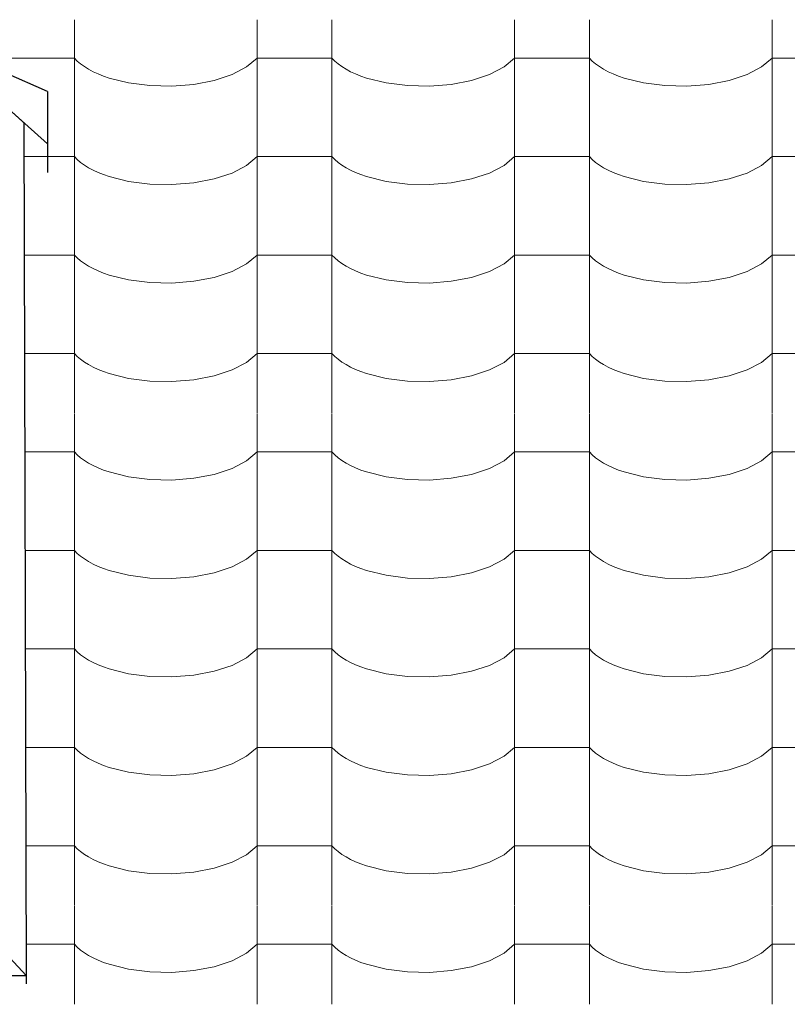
# Model space of a CAD drawing. Header units: millimetres. Extents: x -36478 to 31050, y -14815 to 11827.
# Tile 396 of 656: x -10449 to -9957, y 8977 to 9608. Entities that reach past the tile are written whole.
import ezdxf

# ---------------------------------------------------------------- set-up
doc = ezdxf.new("R2010")
doc.units = ezdxf.units.MM
doc.header["$MEASUREMENT"] = 0
doc.linetypes.add('Wipeout_Contour', pattern=[1000, 0, -1000])
for name, color, linetype in [('Nové_Konstrukce - krov', 7, 'Continuous'), ('Nové_Kóty - SP', 7, 'Continuous'), ('Nové_Výplně - Povrchové', 7, 'Continuous')]:
    doc.layers.add(name, color=color, linetype=linetype)
doc.styles.add('GENEROVANÝ_STYL_2', font='txt')
doc.dimstyles.new('GENEROVANÝ_STYL__1', dxfattribs={"dimtxt": 125, "dimasz": 190, "dimexe": 0.18, "dimexo": 300, "dimgap": 0, "dimtad": 1, "dimdec": 0, "dimzin": 0, "dimdsep": 46, "dimtxsty": 'GENEROVANÝ_STYL_2', "dimblk": 'ARROWHEAD_6', "dimblk1": 'ARROWHEAD_6', "dimblk2": 'ARROWHEAD_6', "dimcen": 0.09, "dimclrd": 1, "dimclre": 1, "dimclrt": 1, "dimazin": 0, "dimtfac": 1, "dimtdec": 4, "dimtmove": 0, "dimatfit": 3, "dimfxl": 1, "dimtolj": 1, "dimtzin": 0, "dimarcsym": 0})
doc.dimstyles.new('GENEROVANÝ_STYL__2', dxfattribs={"dimtxt": 125, "dimasz": 190, "dimexe": 0.18, "dimexo": 300, "dimgap": 0, "dimtad": 1, "dimdec": 0, "dimzin": 0, "dimdsep": 46, "dimtxsty": 'GENEROVANÝ_STYL_2', "dimblk": 'ARROWHEAD_6', "dimblk1": 'ARROWHEAD_6', "dimblk2": 'ARROWHEAD_6', "dimcen": 0.09, "dimclrd": 1, "dimclre": 1, "dimclrt": 1, "dimazin": 0, "dimtfac": 1, "dimtdec": 4, "dimtmove": 2, "dimatfit": 3, "dimfxl": 1, "dimtolj": 1, "dimtzin": 0, "dimarcsym": 0})

# ---------------------------------------------------------------- blocks, each defined once
blk = doc.blocks.new('*X13')
at = {"layer": 'Nové_Výplně - Povrchové', "color": 21, "linetype": 'Continuous', "lineweight": 20, "true_color": 0xffaaaa}
for p, q in [((-10413.69, 9607.81), (-10413.69, 9544.94)), ((-10296.72, 9607.81), (-10296.72, 9544.94)), ((-10248.69, 9607.81), (-10248.69, 9544.94)), ((-10131.72, 9607.81), (-10131.72, 9544.94)), ((-10083.69, 9607.81), (-10083.69, 9544.94)), ((-9966.72, 9607.81), (-9966.72, 9544.94)), ((-10437.71, 9583.28), (-10461.72, 9583.28)), ((-10413.69, 9583.28), (-10437.71, 9583.28)), ((-10413.69, 9583.28), (-10411.86, 9581.39)), ((-10411.86, 9581.39), (-10409.74, 9579.56)), ((-10409.74, 9579.56), (-10407.34, 9577.8)), ((-10303.39, 9577.59), (-10296.72, 9583.28)), ((-10272.71, 9583.28), (-10296.72, 9583.28)), ((-10248.69, 9583.28), (-10272.71, 9583.28)), ((-10248.69, 9583.28), (-10246.86, 9581.39)), ((-10246.86, 9581.39), (-10244.74, 9579.56)), ((-10244.74, 9579.56), (-10242.34, 9577.8)), ((-10138.39, 9577.59), (-10131.72, 9583.28)), ((-10107.71, 9583.28), (-10131.72, 9583.28)), ((-10083.69, 9583.28), (-10107.71, 9583.28)), ((-10083.69, 9583.28), (-10081.86, 9581.39)), ((-10081.86, 9581.39), (-10079.74, 9579.56)), ((-10079.74, 9579.56), (-10077.34, 9577.8)), ((-9973.39, 9577.59), (-9966.72, 9583.28)), ((-9942.71, 9583.28), (-9966.72, 9583.28)), ((-10407.34, 9577.8), (-10404.65, 9576.13)), ((-10404.65, 9576.13), (-10401.71, 9574.55)), ((-10401.71, 9574.55), (-10398.53, 9573.07)), ((-10398.53, 9573.07), (-10395.12, 9571.7)), ((-10324.18, 9568.93), (-10312.7, 9572.73)), ((-10312.7, 9572.73), (-10303.39, 9577.59)), ((-10242.34, 9577.8), (-10239.65, 9576.13)), ((-10239.65, 9576.13), (-10236.71, 9574.55)), ((-10236.71, 9574.55), (-10233.53, 9573.07)), ((-10233.53, 9573.07), (-10230.12, 9571.7)), ((-10159.18, 9568.93), (-10147.7, 9572.73)), ((-10147.7, 9572.73), (-10138.39, 9577.59)), ((-10077.34, 9577.8), (-10074.65, 9576.13)), ((-10074.65, 9576.13), (-10071.71, 9574.55)), ((-10071.71, 9574.55), (-10068.53, 9573.07)), ((-10068.53, 9573.07), (-10065.12, 9571.7)), ((-9994.18, 9568.93), (-9982.7, 9572.73)), ((-9982.7, 9572.73), (-9973.39, 9577.59)), ((-10395.12, 9571.7), (-10391.5, 9570.45)), ((-10391.5, 9570.45), (-10379.05, 9567.35)), ((-10379.05, 9567.35), (-10365.39, 9565.59)), ((-10351.21, 9565.27), (-10337.24, 9566.41)), ((-10337.24, 9566.41), (-10324.18, 9568.93)), ((-10230.12, 9571.7), (-10226.5, 9570.45)), ((-10226.5, 9570.45), (-10214.05, 9567.35)), ((-10214.05, 9567.35), (-10200.39, 9565.59)), ((-10186.21, 9565.27), (-10172.24, 9566.41)), ((-10172.24, 9566.41), (-10159.18, 9568.93)), ((-10065.12, 9571.7), (-10061.5, 9570.45)), ((-10061.5, 9570.45), (-10049.05, 9567.35)), ((-10049.05, 9567.35), (-10035.39, 9565.59)), ((-10021.21, 9565.27), (-10007.24, 9566.41)), ((-10007.24, 9566.41), (-9994.18, 9568.93)), ((-10365.39, 9565.59), (-10351.21, 9565.27)), ((-10200.39, 9565.59), (-10186.21, 9565.27)), ((-10035.39, 9565.59), (-10021.21, 9565.27)), ((-10413.69, 9544.71), (-10413.69, 9481.83)), ((-10296.72, 9544.71), (-10296.72, 9481.83)), ((-10248.69, 9544.71), (-10248.69, 9481.83)), ((-10131.72, 9544.71), (-10131.72, 9481.83)), ((-10083.69, 9544.71), (-10083.69, 9481.83)), ((-9966.72, 9544.71), (-9966.72, 9481.83)), ((-10437.71, 9520.18), (-10445.99, 9520.18)), ((-10431.01, 9520.18), (-10437.71, 9520.18)), ((-10413.69, 9520.18), (-10430.98, 9520.18)), ((-10413.69, 9520.18), (-10411.86, 9518.28)), ((-10411.86, 9518.28), (-10409.74, 9516.45)), ((-10409.74, 9516.45), (-10407.34, 9514.7)), ((-10303.39, 9514.49), (-10296.72, 9520.18)), ((-10272.71, 9520.18), (-10296.72, 9520.18)), ((-10248.69, 9520.18), (-10272.71, 9520.18)), ((-10248.69, 9520.18), (-10246.86, 9518.28)), ((-10246.86, 9518.28), (-10244.74, 9516.45)), ((-10244.74, 9516.45), (-10242.34, 9514.7)), ((-10138.39, 9514.49), (-10131.72, 9520.18)), ((-10107.71, 9520.18), (-10131.72, 9520.18)), ((-10083.69, 9520.18), (-10107.71, 9520.18)), ((-10083.69, 9520.18), (-10081.86, 9518.28)), ((-10081.86, 9518.28), (-10079.74, 9516.45)), ((-10079.74, 9516.45), (-10077.34, 9514.7)), ((-9973.39, 9514.49), (-9966.72, 9520.18)), ((-9942.71, 9520.18), (-9966.72, 9520.18)), ((-10407.34, 9514.7), (-10404.65, 9513.03)), ((-10404.65, 9513.03), (-10401.71, 9511.45)), ((-10401.71, 9511.45), (-10398.53, 9509.97)), ((-10398.53, 9509.97), (-10395.12, 9508.6)), ((-10324.18, 9505.83), (-10312.7, 9509.62)), ((-10312.7, 9509.62), (-10303.39, 9514.49)), ((-10242.34, 9514.7), (-10239.65, 9513.03)), ((-10239.65, 9513.03), (-10236.71, 9511.45)), ((-10236.71, 9511.45), (-10233.53, 9509.97)), ((-10233.53, 9509.97), (-10230.12, 9508.6)), ((-10159.18, 9505.83), (-10147.7, 9509.62)), ((-10147.7, 9509.62), (-10138.39, 9514.49)), ((-10077.34, 9514.7), (-10074.65, 9513.03)), ((-10074.65, 9513.03), (-10071.71, 9511.45)), ((-10071.71, 9511.45), (-10068.53, 9509.97)), ((-10068.53, 9509.97), (-10065.12, 9508.6)), ((-9994.18, 9505.83), (-9982.7, 9509.62)), ((-9982.7, 9509.62), (-9973.39, 9514.49)), ((-10395.12, 9508.6), (-10391.5, 9507.35)), ((-10391.5, 9507.35), (-10379.05, 9504.24)), ((-10379.05, 9504.24), (-10365.39, 9502.49)), ((-10351.21, 9502.17), (-10337.24, 9503.3)), ((-10337.24, 9503.3), (-10324.18, 9505.83)), ((-10230.12, 9508.6), (-10226.5, 9507.35)), ((-10226.5, 9507.35), (-10214.05, 9504.24)), ((-10214.05, 9504.24), (-10200.39, 9502.49)), ((-10186.21, 9502.17), (-10172.24, 9503.3)), ((-10172.24, 9503.3), (-10159.18, 9505.83)), ((-10065.12, 9508.6), (-10061.5, 9507.35)), ((-10061.5, 9507.35), (-10049.05, 9504.24)), ((-10049.05, 9504.24), (-10035.39, 9502.49)), ((-10021.21, 9502.17), (-10007.24, 9503.3)), ((-10007.24, 9503.3), (-9994.18, 9505.83)), ((-10365.39, 9502.49), (-10351.21, 9502.17)), ((-10200.39, 9502.49), (-10186.21, 9502.17)), ((-10035.39, 9502.49), (-10021.21, 9502.17)), ((-10413.69, 9481.6), (-10413.69, 9418.73)), ((-10296.72, 9481.6), (-10296.72, 9418.73)), ((-10248.69, 9481.6), (-10248.69, 9418.73)), ((-10131.72, 9481.6), (-10131.72, 9418.73)), ((-10083.69, 9481.6), (-10083.69, 9418.73)), ((-9966.72, 9481.6), (-9966.72, 9418.73)), ((-10437.71, 9457.07), (-10445.83, 9457.07)), ((-10413.69, 9457.07), (-10437.71, 9457.07)), ((-10413.69, 9457.07), (-10411.86, 9455.18)), ((-10411.86, 9455.18), (-10409.74, 9453.35)), ((-10409.74, 9453.35), (-10407.34, 9451.59)), ((-10303.39, 9451.38), (-10296.72, 9457.07)), ((-10272.71, 9457.07), (-10296.72, 9457.07)), ((-10248.69, 9457.07), (-10272.71, 9457.07)), ((-10248.69, 9457.07), (-10246.86, 9455.18)), ((-10246.86, 9455.18), (-10244.74, 9453.35)), ((-10244.74, 9453.35), (-10242.34, 9451.59)), ((-10138.39, 9451.38), (-10131.72, 9457.07)), ((-10107.71, 9457.07), (-10131.72, 9457.07)), ((-10083.69, 9457.07), (-10107.71, 9457.07)), ((-10083.69, 9457.07), (-10081.86, 9455.18)), ((-10081.86, 9455.18), (-10079.74, 9453.35)), ((-10079.74, 9453.35), (-10077.34, 9451.59)), ((-9973.39, 9451.38), (-9966.72, 9457.07)), ((-9942.71, 9457.07), (-9966.72, 9457.07)), ((-10407.34, 9451.59), (-10404.65, 9449.92)), ((-10404.65, 9449.92), (-10401.71, 9448.34)), ((-10401.71, 9448.34), (-10398.53, 9446.86)), ((-10398.53, 9446.86), (-10395.12, 9445.49)), ((-10324.18, 9442.72), (-10312.7, 9446.52)), ((-10312.7, 9446.52), (-10303.39, 9451.38)), ((-10242.34, 9451.59), (-10239.65, 9449.92)), ((-10239.65, 9449.92), (-10236.71, 9448.34)), ((-10236.71, 9448.34), (-10233.53, 9446.86)), ((-10233.53, 9446.86), (-10230.12, 9445.49)), ((-10159.18, 9442.72), (-10147.7, 9446.52)), ((-10147.7, 9446.52), (-10138.39, 9451.38)), ((-10077.34, 9451.59), (-10074.65, 9449.92)), ((-10074.65, 9449.92), (-10071.71, 9448.34)), ((-10071.71, 9448.34), (-10068.53, 9446.86)), ((-10068.53, 9446.86), (-10065.12, 9445.49)), ((-9994.18, 9442.72), (-9982.7, 9446.52)), ((-9982.7, 9446.52), (-9973.39, 9451.38)), ((-10395.12, 9445.49), (-10391.5, 9444.24)), ((-10391.5, 9444.24), (-10379.05, 9441.14)), ((-10379.05, 9441.14), (-10365.39, 9439.38)), ((-10351.21, 9439.06), (-10337.24, 9440.2)), ((-10337.24, 9440.2), (-10324.18, 9442.72)), ((-10230.12, 9445.49), (-10226.5, 9444.24)), ((-10226.5, 9444.24), (-10214.05, 9441.14)), ((-10214.05, 9441.14), (-10200.39, 9439.38)), ((-10186.21, 9439.06), (-10172.24, 9440.2)), ((-10172.24, 9440.2), (-10159.18, 9442.72)), ((-10065.12, 9445.49), (-10061.5, 9444.24)), ((-10061.5, 9444.24), (-10049.05, 9441.14)), ((-10049.05, 9441.14), (-10035.39, 9439.38)), ((-10021.21, 9439.06), (-10007.24, 9440.2)), ((-10007.24, 9440.2), (-9994.18, 9442.72)), ((-10365.39, 9439.38), (-10351.21, 9439.06)), ((-10200.39, 9439.38), (-10186.21, 9439.06)), ((-10035.39, 9439.38), (-10021.21, 9439.06)), ((-10413.69, 9418.5), (-10413.69, 9355.62)), ((-10296.72, 9418.5), (-10296.72, 9355.62)), ((-10248.69, 9418.5), (-10248.69, 9355.62)), ((-10131.72, 9418.5), (-10131.72, 9355.62)), ((-10083.69, 9418.5), (-10083.69, 9355.62)), ((-9966.72, 9418.5), (-9966.72, 9355.62)), ((-10437.71, 9393.97), (-10445.67, 9393.97)), ((-10413.69, 9393.97), (-10437.71, 9393.97)), ((-10413.69, 9393.97), (-10411.86, 9392.07)), ((-10411.86, 9392.07), (-10409.74, 9390.24)), ((-10409.74, 9390.24), (-10407.34, 9388.49)), ((-10303.39, 9388.28), (-10296.72, 9393.97)), ((-10272.71, 9393.97), (-10296.72, 9393.97)), ((-10248.69, 9393.97), (-10272.71, 9393.97)), ((-10248.69, 9393.97), (-10246.86, 9392.07)), ((-10246.86, 9392.07), (-10244.74, 9390.24)), ((-10244.74, 9390.24), (-10242.34, 9388.49)), ((-10138.39, 9388.28), (-10131.72, 9393.97)), ((-10107.71, 9393.97), (-10131.72, 9393.97)), ((-10083.69, 9393.97), (-10107.71, 9393.97)), ((-10083.69, 9393.97), (-10081.86, 9392.07)), ((-10081.86, 9392.07), (-10079.74, 9390.24)), ((-10079.74, 9390.24), (-10077.34, 9388.49)), ((-9973.39, 9388.28), (-9966.72, 9393.97)), ((-9942.71, 9393.97), (-9966.72, 9393.97)), ((-10407.34, 9388.49), (-10404.65, 9386.82)), ((-10404.65, 9386.82), (-10401.71, 9385.24)), ((-10401.71, 9385.24), (-10398.53, 9383.76)), ((-10398.53, 9383.76), (-10395.12, 9382.39)), ((-10324.18, 9379.62), (-10312.7, 9383.41)), ((-10312.7, 9383.41), (-10303.39, 9388.28)), ((-10242.34, 9388.49), (-10239.65, 9386.82)), ((-10239.65, 9386.82), (-10236.71, 9385.24)), ((-10236.71, 9385.24), (-10233.53, 9383.76)), ((-10233.53, 9383.76), (-10230.12, 9382.39)), ((-10159.18, 9379.62), (-10147.7, 9383.41)), ((-10147.7, 9383.41), (-10138.39, 9388.28)), ((-10077.34, 9388.49), (-10074.65, 9386.82)), ((-10074.65, 9386.82), (-10071.71, 9385.24)), ((-10071.71, 9385.24), (-10068.53, 9383.76)), ((-10068.53, 9383.76), (-10065.12, 9382.39)), ((-9994.18, 9379.62), (-9982.7, 9383.41)), ((-9982.7, 9383.41), (-9973.39, 9388.28)), ((-10395.12, 9382.39), (-10391.5, 9381.14)), ((-10391.5, 9381.14), (-10379.05, 9378.03)), ((-10379.05, 9378.03), (-10365.39, 9376.28)), ((-10351.21, 9375.96), (-10337.24, 9377.09)), ((-10337.24, 9377.09), (-10324.18, 9379.62)), ((-10230.12, 9382.39), (-10226.5, 9381.14)), ((-10226.5, 9381.14), (-10214.05, 9378.03)), ((-10214.05, 9378.03), (-10200.39, 9376.28)), ((-10186.21, 9375.96), (-10172.24, 9377.09)), ((-10172.24, 9377.09), (-10159.18, 9379.62)), ((-10065.12, 9382.39), (-10061.5, 9381.14)), ((-10061.5, 9381.14), (-10049.05, 9378.03)), ((-10049.05, 9378.03), (-10035.39, 9376.28)), ((-10021.21, 9375.96), (-10007.24, 9377.09)), ((-10007.24, 9377.09), (-9994.18, 9379.62)), ((-10365.39, 9376.28), (-10351.21, 9375.96)), ((-10200.39, 9376.28), (-10186.21, 9375.96)), ((-10035.39, 9376.28), (-10021.21, 9375.96)), ((-10413.69, 9355.39), (-10413.69, 9292.52)), ((-10296.72, 9355.39), (-10296.72, 9292.52)), ((-10248.69, 9355.39), (-10248.69, 9292.52)), ((-10131.72, 9355.39), (-10131.72, 9292.52)), ((-10083.69, 9355.39), (-10083.69, 9292.52)), ((-9966.72, 9355.39), (-9966.72, 9292.52)), ((-10437.71, 9330.86), (-10445.51, 9330.86)), ((-10413.69, 9330.86), (-10437.71, 9330.86)), ((-10413.69, 9330.86), (-10411.86, 9328.97)), ((-10411.86, 9328.97), (-10409.74, 9327.14)), ((-10409.74, 9327.14), (-10407.34, 9325.38)), ((-10303.39, 9325.17), (-10296.72, 9330.86)), ((-10272.71, 9330.86), (-10296.72, 9330.86)), ((-10248.69, 9330.86), (-10272.71, 9330.86)), ((-10248.69, 9330.86), (-10246.86, 9328.97)), ((-10246.86, 9328.97), (-10244.74, 9327.14)), ((-10244.74, 9327.14), (-10242.34, 9325.38)), ((-10138.39, 9325.17), (-10131.72, 9330.86)), ((-10107.71, 9330.86), (-10131.72, 9330.86)), ((-10083.69, 9330.86), (-10107.71, 9330.86)), ((-10083.69, 9330.86), (-10081.86, 9328.97)), ((-10081.86, 9328.97), (-10079.74, 9327.14)), ((-10079.74, 9327.14), (-10077.34, 9325.38)), ((-9973.39, 9325.17), (-9966.72, 9330.86)), ((-9942.71, 9330.86), (-9966.72, 9330.86)), ((-10407.34, 9325.38), (-10404.65, 9323.71)), ((-10404.65, 9323.71), (-10401.71, 9322.13)), ((-10401.71, 9322.13), (-10398.53, 9320.65)), ((-10398.53, 9320.65), (-10395.12, 9319.28)), ((-10324.18, 9316.51), (-10312.7, 9320.31)), ((-10312.7, 9320.31), (-10303.39, 9325.17)), ((-10242.34, 9325.38), (-10239.65, 9323.71)), ((-10239.65, 9323.71), (-10236.71, 9322.13)), ((-10236.71, 9322.13), (-10233.53, 9320.65)), ((-10233.53, 9320.65), (-10230.12, 9319.28)), ((-10159.18, 9316.51), (-10147.7, 9320.31)), ((-10147.7, 9320.31), (-10138.39, 9325.17)), ((-10077.34, 9325.38), (-10074.65, 9323.71)), ((-10074.65, 9323.71), (-10071.71, 9322.13)), ((-10071.71, 9322.13), (-10068.53, 9320.65)), ((-10068.53, 9320.65), (-10065.12, 9319.28)), ((-9994.18, 9316.51), (-9982.7, 9320.31)), ((-9982.7, 9320.31), (-9973.39, 9325.17)), ((-10395.12, 9319.28), (-10391.5, 9318.03)), ((-10391.5, 9318.03), (-10379.05, 9314.93)), ((-10379.05, 9314.93), (-10365.39, 9313.17)), ((-10351.21, 9312.85), (-10337.24, 9313.99)), ((-10337.24, 9313.99), (-10324.18, 9316.51)), ((-10230.12, 9319.28), (-10226.5, 9318.03)), ((-10226.5, 9318.03), (-10214.05, 9314.93)), ((-10214.05, 9314.93), (-10200.39, 9313.17)), ((-10186.21, 9312.85), (-10172.24, 9313.99)), ((-10172.24, 9313.99), (-10159.18, 9316.51)), ((-10065.12, 9319.28), (-10061.5, 9318.03)), ((-10061.5, 9318.03), (-10049.05, 9314.93)), ((-10049.05, 9314.93), (-10035.39, 9313.17)), ((-10021.21, 9312.85), (-10007.24, 9313.99)), ((-10007.24, 9313.99), (-9994.18, 9316.51)), ((-10365.39, 9313.17), (-10351.21, 9312.85)), ((-10200.39, 9313.17), (-10186.21, 9312.85)), ((-10035.39, 9313.17), (-10021.21, 9312.85)), ((-10413.69, 9292.29), (-10413.69, 9229.41)), ((-10296.72, 9292.29), (-10296.72, 9229.41)), ((-10248.69, 9292.29), (-10248.69, 9229.41)), ((-10131.72, 9292.29), (-10131.72, 9229.41)), ((-10083.69, 9292.29), (-10083.69, 9229.41)), ((-9966.72, 9292.29), (-9966.72, 9229.41)), ((-10437.71, 9267.76), (-10445.35, 9267.76)), ((-10413.69, 9267.76), (-10437.71, 9267.76)), ((-10413.69, 9267.76), (-10411.86, 9265.86)), ((-10411.86, 9265.86), (-10409.74, 9264.03)), ((-10409.74, 9264.03), (-10407.34, 9262.28)), ((-10303.39, 9262.07), (-10296.72, 9267.76)), ((-10272.71, 9267.76), (-10296.72, 9267.76)), ((-10248.69, 9267.76), (-10272.71, 9267.76)), ((-10248.69, 9267.76), (-10246.86, 9265.86)), ((-10246.86, 9265.86), (-10244.74, 9264.03)), ((-10244.74, 9264.03), (-10242.34, 9262.28)), ((-10138.39, 9262.07), (-10131.72, 9267.76)), ((-10107.71, 9267.76), (-10131.72, 9267.76)), ((-10083.69, 9267.76), (-10107.71, 9267.76)), ((-10083.69, 9267.76), (-10081.86, 9265.86)), ((-10081.86, 9265.86), (-10079.74, 9264.03)), ((-10079.74, 9264.03), (-10077.34, 9262.28)), ((-9973.39, 9262.07), (-9966.72, 9267.76)), ((-9942.71, 9267.76), (-9966.72, 9267.76)), ((-10407.34, 9262.28), (-10404.65, 9260.61)), ((-10404.65, 9260.61), (-10401.71, 9259.03)), ((-10401.71, 9259.03), (-10398.53, 9257.55)), ((-10398.53, 9257.55), (-10395.12, 9256.18)), ((-10324.18, 9253.41), (-10312.7, 9257.2)), ((-10312.7, 9257.2), (-10303.39, 9262.07)), ((-10242.34, 9262.28), (-10239.65, 9260.61)), ((-10239.65, 9260.61), (-10236.71, 9259.03)), ((-10236.71, 9259.03), (-10233.53, 9257.55)), ((-10233.53, 9257.55), (-10230.12, 9256.18)), ((-10159.18, 9253.41), (-10147.7, 9257.2)), ((-10147.7, 9257.2), (-10138.39, 9262.07)), ((-10077.34, 9262.28), (-10074.65, 9260.61)), ((-10074.65, 9260.61), (-10071.71, 9259.03)), ((-10071.71, 9259.03), (-10068.53, 9257.55)), ((-10068.53, 9257.55), (-10065.12, 9256.18)), ((-9994.18, 9253.41), (-9982.7, 9257.2)), ((-9982.7, 9257.2), (-9973.39, 9262.07)), ((-10395.12, 9256.18), (-10391.5, 9254.93)), ((-10391.5, 9254.93), (-10379.05, 9251.82)), ((-10379.05, 9251.82), (-10365.39, 9250.07)), ((-10351.21, 9249.75), (-10337.24, 9250.88)), ((-10337.24, 9250.88), (-10324.18, 9253.41)), ((-10230.12, 9256.18), (-10226.5, 9254.93)), ((-10226.5, 9254.93), (-10214.05, 9251.82)), ((-10214.05, 9251.82), (-10200.39, 9250.07)), ((-10186.21, 9249.75), (-10172.24, 9250.88)), ((-10172.24, 9250.88), (-10159.18, 9253.41)), ((-10065.12, 9256.18), (-10061.5, 9254.93)), ((-10061.5, 9254.93), (-10049.05, 9251.82)), ((-10049.05, 9251.82), (-10035.39, 9250.07)), ((-10021.21, 9249.75), (-10007.24, 9250.88)), ((-10007.24, 9250.88), (-9994.18, 9253.41)), ((-10365.39, 9250.07), (-10351.21, 9249.75)), ((-10200.39, 9250.07), (-10186.21, 9249.75)), ((-10035.39, 9250.07), (-10021.21, 9249.75)), ((-10413.69, 9229.18), (-10413.69, 9166.31)), ((-10296.72, 9229.18), (-10296.72, 9166.31)), ((-10248.69, 9229.18), (-10248.69, 9166.31)), ((-10131.72, 9229.18), (-10131.72, 9166.31)), ((-10083.69, 9229.18), (-10083.69, 9166.31)), ((-9966.72, 9229.18), (-9966.72, 9166.31)), ((-10437.71, 9204.65), (-10445.19, 9204.65)), ((-10413.69, 9204.65), (-10437.71, 9204.65)), ((-10413.69, 9204.65), (-10411.86, 9202.76)), ((-10411.86, 9202.76), (-10409.74, 9200.93)), ((-10409.74, 9200.93), (-10407.34, 9199.17)), ((-10303.39, 9198.96), (-10296.72, 9204.65)), ((-10272.71, 9204.65), (-10296.72, 9204.65)), ((-10248.69, 9204.65), (-10272.71, 9204.65)), ((-10248.69, 9204.65), (-10246.86, 9202.76)), ((-10246.86, 9202.76), (-10244.74, 9200.93)), ((-10244.74, 9200.93), (-10242.34, 9199.17)), ((-10138.39, 9198.96), (-10131.72, 9204.65)), ((-10107.71, 9204.65), (-10131.72, 9204.65)), ((-10083.69, 9204.65), (-10107.71, 9204.65)), ((-10083.69, 9204.65), (-10081.86, 9202.76)), ((-10081.86, 9202.76), (-10079.74, 9200.93)), ((-10079.74, 9200.93), (-10077.34, 9199.17)), ((-9973.39, 9198.96), (-9966.72, 9204.65)), ((-9942.71, 9204.65), (-9966.72, 9204.65)), ((-10407.34, 9199.17), (-10404.65, 9197.5)), ((-10404.65, 9197.5), (-10401.71, 9195.92)), ((-10401.71, 9195.92), (-10398.53, 9194.45)), ((-10398.53, 9194.45), (-10395.12, 9193.08)), ((-10324.18, 9190.3), (-10312.7, 9194.1)), ((-10312.7, 9194.1), (-10303.39, 9198.96)), ((-10242.34, 9199.17), (-10239.65, 9197.5)), ((-10239.65, 9197.5), (-10236.71, 9195.92)), ((-10236.71, 9195.92), (-10233.53, 9194.45)), ((-10233.53, 9194.45), (-10230.12, 9193.08)), ((-10159.18, 9190.3), (-10147.7, 9194.1)), ((-10147.7, 9194.1), (-10138.39, 9198.96)), ((-10077.34, 9199.17), (-10074.65, 9197.5)), ((-10074.65, 9197.5), (-10071.71, 9195.92)), ((-10071.71, 9195.92), (-10068.53, 9194.45)), ((-10068.53, 9194.45), (-10065.12, 9193.08)), ((-9994.18, 9190.3), (-9982.7, 9194.1)), ((-9982.7, 9194.1), (-9973.39, 9198.96)), ((-10395.12, 9193.08), (-10391.5, 9191.82)), ((-10391.5, 9191.82), (-10379.05, 9188.72)), ((-10379.05, 9188.72), (-10365.39, 9186.96)), ((-10351.21, 9186.64), (-10337.24, 9187.78)), ((-10337.24, 9187.78), (-10324.18, 9190.3)), ((-10230.12, 9193.08), (-10226.5, 9191.82)), ((-10226.5, 9191.82), (-10214.05, 9188.72)), ((-10214.05, 9188.72), (-10200.39, 9186.96)), ((-10186.21, 9186.64), (-10172.24, 9187.78)), ((-10172.24, 9187.78), (-10159.18, 9190.3)), ((-10065.12, 9193.08), (-10061.5, 9191.82)), ((-10061.5, 9191.82), (-10049.05, 9188.72)), ((-10049.05, 9188.72), (-10035.39, 9186.96)), ((-10021.21, 9186.64), (-10007.24, 9187.78)), ((-10007.24, 9187.78), (-9994.18, 9190.3)), ((-10365.39, 9186.96), (-10351.21, 9186.64)), ((-10200.39, 9186.96), (-10186.21, 9186.64)), ((-10035.39, 9186.96), (-10021.21, 9186.64)), ((-10413.69, 9166.08), (-10413.69, 9103.2)), ((-10296.72, 9166.08), (-10296.72, 9103.2)), ((-10248.69, 9166.08), (-10248.69, 9103.2)), ((-10131.72, 9166.08), (-10131.72, 9103.2)), ((-10083.69, 9166.08), (-10083.69, 9103.2)), ((-9966.72, 9166.08), (-9966.72, 9103.2)), ((-10437.71, 9141.55), (-10445.03, 9141.55)), ((-10413.69, 9141.55), (-10437.71, 9141.55)), ((-10413.69, 9141.55), (-10411.86, 9139.65)), ((-10411.86, 9139.65), (-10409.74, 9137.82)), ((-10409.74, 9137.82), (-10407.34, 9136.07)), ((-10303.39, 9135.86), (-10296.72, 9141.55)), ((-10272.71, 9141.55), (-10296.72, 9141.55)), ((-10248.69, 9141.55), (-10272.71, 9141.55)), ((-10248.69, 9141.55), (-10246.86, 9139.65)), ((-10246.86, 9139.65), (-10244.74, 9137.82)), ((-10244.74, 9137.82), (-10242.34, 9136.07)), ((-10138.39, 9135.86), (-10131.72, 9141.55)), ((-10107.71, 9141.55), (-10131.72, 9141.55)), ((-10083.69, 9141.55), (-10107.71, 9141.55)), ((-10083.69, 9141.55), (-10081.86, 9139.65)), ((-10081.86, 9139.65), (-10079.74, 9137.82)), ((-10079.74, 9137.82), (-10077.34, 9136.07)), ((-9973.39, 9135.86), (-9966.72, 9141.55)), ((-9942.71, 9141.55), (-9966.72, 9141.55)), ((-10407.34, 9136.07), (-10404.65, 9134.4)), ((-10404.65, 9134.4), (-10401.71, 9132.82)), ((-10401.71, 9132.82), (-10398.53, 9131.34)), ((-10398.53, 9131.34), (-10395.12, 9129.97)), ((-10324.18, 9127.2), (-10312.7, 9130.99)), ((-10312.7, 9130.99), (-10303.39, 9135.86)), ((-10242.34, 9136.07), (-10239.65, 9134.4)), ((-10239.65, 9134.4), (-10236.71, 9132.82)), ((-10236.71, 9132.82), (-10233.53, 9131.34)), ((-10233.53, 9131.34), (-10230.12, 9129.97)), ((-10159.18, 9127.2), (-10147.7, 9130.99)), ((-10147.7, 9130.99), (-10138.39, 9135.86)), ((-10077.34, 9136.07), (-10074.65, 9134.4)), ((-10074.65, 9134.4), (-10071.71, 9132.82)), ((-10071.71, 9132.82), (-10068.53, 9131.34)), ((-10068.53, 9131.34), (-10065.12, 9129.97)), ((-9994.18, 9127.2), (-9982.7, 9130.99)), ((-9982.7, 9130.99), (-9973.39, 9135.86)), ((-10395.12, 9129.97), (-10391.5, 9128.72)), ((-10391.5, 9128.72), (-10379.05, 9125.61)), ((-10379.05, 9125.61), (-10365.39, 9123.86)), ((-10351.21, 9123.54), (-10337.24, 9124.67)), ((-10337.24, 9124.67), (-10324.18, 9127.2)), ((-10230.12, 9129.97), (-10226.5, 9128.72)), ((-10226.5, 9128.72), (-10214.05, 9125.61)), ((-10214.05, 9125.61), (-10200.39, 9123.86)), ((-10186.21, 9123.54), (-10172.24, 9124.67)), ((-10172.24, 9124.67), (-10159.18, 9127.2)), ((-10065.12, 9129.97), (-10061.5, 9128.72)), ((-10061.5, 9128.72), (-10049.05, 9125.61)), ((-10049.05, 9125.61), (-10035.39, 9123.86)), ((-10021.21, 9123.54), (-10007.24, 9124.67)), ((-10007.24, 9124.67), (-9994.18, 9127.2)), ((-10365.39, 9123.86), (-10351.21, 9123.54)), ((-10200.39, 9123.86), (-10186.21, 9123.54)), ((-10035.39, 9123.86), (-10021.21, 9123.54)), ((-10413.69, 9102.98), (-10413.69, 9040.1)), ((-10296.72, 9102.98), (-10296.72, 9040.1)), ((-10248.69, 9102.98), (-10248.69, 9040.1)), ((-10131.72, 9102.98), (-10131.72, 9040.1)), ((-10083.69, 9102.98), (-10083.69, 9040.1)), ((-9966.72, 9102.98), (-9966.72, 9040.1)), ((-10437.71, 9078.44), (-10444.87, 9078.44)), ((-10413.69, 9078.44), (-10437.71, 9078.44)), ((-10413.69, 9078.44), (-10411.86, 9076.55)), ((-10411.86, 9076.55), (-10409.74, 9074.72)), ((-10409.74, 9074.72), (-10407.34, 9072.96)), ((-10303.39, 9072.75), (-10296.72, 9078.44)), ((-10272.71, 9078.44), (-10296.72, 9078.44)), ((-10248.69, 9078.44), (-10272.71, 9078.44)), ((-10248.69, 9078.44), (-10246.86, 9076.55)), ((-10246.86, 9076.55), (-10244.74, 9074.72)), ((-10244.74, 9074.72), (-10242.34, 9072.96)), ((-10138.39, 9072.75), (-10131.72, 9078.44)), ((-10107.71, 9078.44), (-10131.72, 9078.44)), ((-10083.69, 9078.44), (-10107.71, 9078.44)), ((-10083.69, 9078.44), (-10081.86, 9076.55)), ((-10081.86, 9076.55), (-10079.74, 9074.72)), ((-10079.74, 9074.72), (-10077.34, 9072.96)), ((-9973.39, 9072.75), (-9966.72, 9078.44)), ((-9942.71, 9078.44), (-9966.72, 9078.44)), ((-10407.34, 9072.96), (-10404.65, 9071.29)), ((-10404.65, 9071.29), (-10401.71, 9069.71)), ((-10401.71, 9069.71), (-10398.53, 9068.24)), ((-10398.53, 9068.24), (-10395.12, 9066.87)), ((-10324.18, 9064.1), (-10312.7, 9067.89)), ((-10312.7, 9067.89), (-10303.39, 9072.75)), ((-10242.34, 9072.96), (-10239.65, 9071.29)), ((-10239.65, 9071.29), (-10236.71, 9069.71)), ((-10236.71, 9069.71), (-10233.53, 9068.24)), ((-10233.53, 9068.24), (-10230.12, 9066.87)), ((-10159.18, 9064.1), (-10147.7, 9067.89)), ((-10147.7, 9067.89), (-10138.39, 9072.75)), ((-10077.34, 9072.96), (-10074.65, 9071.29)), ((-10074.65, 9071.29), (-10071.71, 9069.71)), ((-10071.71, 9069.71), (-10068.53, 9068.24)), ((-10068.53, 9068.24), (-10065.12, 9066.87)), ((-9994.18, 9064.1), (-9982.7, 9067.89)), ((-9982.7, 9067.89), (-9973.39, 9072.75)), ((-10395.12, 9066.87), (-10391.5, 9065.61)), ((-10391.5, 9065.61), (-10379.05, 9062.51)), ((-10379.05, 9062.51), (-10365.39, 9060.75)), ((-10351.21, 9060.44), (-10337.24, 9061.57)), ((-10337.24, 9061.57), (-10324.18, 9064.1)), ((-10230.12, 9066.87), (-10226.5, 9065.61)), ((-10226.5, 9065.61), (-10214.05, 9062.51)), ((-10214.05, 9062.51), (-10200.39, 9060.75)), ((-10186.21, 9060.44), (-10172.24, 9061.57)), ((-10172.24, 9061.57), (-10159.18, 9064.1)), ((-10065.12, 9066.87), (-10061.5, 9065.61)), ((-10061.5, 9065.61), (-10049.05, 9062.51)), ((-10049.05, 9062.51), (-10035.39, 9060.75)), ((-10021.21, 9060.44), (-10007.24, 9061.57)), ((-10007.24, 9061.57), (-9994.18, 9064.1)), ((-10365.39, 9060.75), (-10351.21, 9060.44)), ((-10200.39, 9060.75), (-10186.21, 9060.44)), ((-10035.39, 9060.75), (-10021.21, 9060.44)), ((-10413.69, 9039.87), (-10413.69, 8976.99)), ((-10296.72, 9039.87), (-10296.72, 8976.99)), ((-10248.69, 9039.87), (-10248.69, 8976.99)), ((-10131.72, 9039.87), (-10131.72, 8976.99)), ((-10083.69, 9039.87), (-10083.69, 8976.99)), ((-9966.72, 9039.87), (-9966.72, 8976.99)), ((-10437.71, 9015.34), (-10444.71, 9015.34)), ((-10413.69, 9015.34), (-10437.71, 9015.34)), ((-10413.69, 9015.34), (-10411.86, 9013.44)), ((-10411.86, 9013.44), (-10409.74, 9011.61)), ((-10409.74, 9011.61), (-10407.34, 9009.86)), ((-10303.39, 9009.65), (-10296.72, 9015.34)), ((-10272.71, 9015.34), (-10296.72, 9015.34)), ((-10248.69, 9015.34), (-10272.71, 9015.34)), ((-10248.69, 9015.34), (-10246.86, 9013.44)), ((-10246.86, 9013.44), (-10244.74, 9011.61)), ((-10244.74, 9011.61), (-10242.34, 9009.86)), ((-10138.39, 9009.65), (-10131.72, 9015.34)), ((-10107.71, 9015.34), (-10131.72, 9015.34)), ((-10083.69, 9015.34), (-10107.71, 9015.34)), ((-10083.69, 9015.34), (-10081.86, 9013.44)), ((-10081.86, 9013.44), (-10079.74, 9011.61)), ((-10079.74, 9011.61), (-10077.34, 9009.86)), ((-9973.39, 9009.65), (-9966.72, 9015.34)), ((-9942.71, 9015.34), (-9966.72, 9015.34)), ((-10407.34, 9009.86), (-10404.65, 9008.19)), ((-10404.65, 9008.19), (-10401.71, 9006.61)), ((-10401.71, 9006.61), (-10398.53, 9005.13)), ((-10398.53, 9005.13), (-10395.12, 9003.76)), ((-10324.18, 9000.99), (-10312.7, 9004.78)), ((-10312.7, 9004.78), (-10303.39, 9009.65)), ((-10242.34, 9009.86), (-10239.65, 9008.19)), ((-10239.65, 9008.19), (-10236.71, 9006.61)), ((-10236.71, 9006.61), (-10233.53, 9005.13)), ((-10233.53, 9005.13), (-10230.12, 9003.76)), ((-10159.18, 9000.99), (-10147.7, 9004.78)), ((-10147.7, 9004.78), (-10138.39, 9009.65)), ((-10077.34, 9009.86), (-10074.65, 9008.19)), ((-10074.65, 9008.19), (-10071.71, 9006.61)), ((-10071.71, 9006.61), (-10068.53, 9005.13)), ((-10068.53, 9005.13), (-10065.12, 9003.76)), ((-9994.18, 9000.99), (-9982.7, 9004.78)), ((-9982.7, 9004.78), (-9973.39, 9009.65)), ((-10395.12, 9003.76), (-10391.5, 9002.51)), ((-10391.5, 9002.51), (-10379.05, 8999.41)), ((-10379.05, 8999.41), (-10365.39, 8997.65)), ((-10351.21, 8997.33), (-10337.24, 8998.46)), ((-10337.24, 8998.46), (-10324.18, 9000.99)), ((-10230.12, 9003.76), (-10226.5, 9002.51)), ((-10226.5, 9002.51), (-10214.05, 8999.41)), ((-10214.05, 8999.41), (-10200.39, 8997.65)), ((-10186.21, 8997.33), (-10172.24, 8998.46)), ((-10172.24, 8998.46), (-10159.18, 9000.99)), ((-10065.12, 9003.76), (-10061.5, 9002.51)), ((-10061.5, 9002.51), (-10049.05, 8999.41)), ((-10049.05, 8999.41), (-10035.39, 8997.65)), ((-10021.21, 8997.33), (-10007.24, 8998.46)), ((-10007.24, 8998.46), (-9994.18, 9000.99)), ((-10365.39, 8997.65), (-10351.21, 8997.33)), ((-10200.39, 8997.65), (-10186.21, 8997.33)), ((-10035.39, 8997.65), (-10021.21, 8997.33))]:
    blk.add_line(p, q, dxfattribs=at)
blk = doc.blocks.new('výplň_6_1', base_point=(0, 0))
at = {"layer": 'Nové_Výplně - Povrchové', "color": 21, "linetype": 'Continuous', "lineweight": 20, "true_color": 0xffaaaa}
blk.add_blockref('*X13', (0, 0), dxfattribs=at)
blk = doc.blocks.new('*D6315')
at = {"layer": 'Nové_Kóty - SP', "color": 1, "linetype": 'Continuous', "lineweight": 25}
for p, q in [((-9579.03, 7654.66), (-6330.41, 9887.65)), ((-9409.09, 7407.43), (-9685.24, 7809.17)), ((-9553.27, 7793.71), (-9604.79, 7515.6)), ((-10050.41, 7330.64), (-9579.03, 7654.66)), ((-9880.48, 7083.42), (-10156.62, 7485.16)), ((-10024.65, 7469.7), (-10076.18, 7191.59)), ((-10174.03, 7245.68), (-10050.41, 7330.64))]:
    blk.add_line(p, q, dxfattribs=at)
at = {"layer": 'Nové_Kóty - SP', "color": 1, "lineweight": 25, "insert": (-9946.14, 7432.65), "char_height": 125, "attachment_point": 7, "rotation": 34.50335, "style": 'GENEROVANÝ_STYL_2'}
blk.add_mtext('\\A1;{\\pql;\\fArial|b0|i0|c0|p38;572}', dxfattribs=at)
blk = doc.blocks.new('ARROWHEAD_6')
at = {"color": 0, "linetype": 'Continuous', "lineweight": 0}
for p, q in [((-0.5, -0.5), (0.5, 0.5)), ((0, 0), (-1, 0))]:
    blk.add_line(p, q, dxfattribs=at)
blk = doc.blocks.new('*D6326')
at = {"layer": 'Nové_Kóty - SP', "color": 1, "linetype": 'Continuous', "lineweight": 25}
for p, q in [((-4581.24, 11091.13), (-4857.39, 11492.87)), ((-4776.94, 11199.3), (-4725.42, 11477.41)), ((-4751.18, 11338.35), (-4627.57, 11423.32)), ((-10278.77, 7538.87), (-4751.18, 11338.35)), ((-10108.84, 7291.64), (-10384.98, 7693.38)), ((-10253.01, 7677.92), (-10304.54, 7399.81)), ((-10402.39, 7453.9), (-10278.77, 7538.87))]:
    blk.add_line(p, q, dxfattribs=at)
at = {"layer": 'Nové_Kóty - SP', "color": 1, "lineweight": 25, "insert": (-8042.9, 9106.07), "char_height": 125, "attachment_point": 7, "rotation": 34.50335, "style": 'GENEROVANÝ_STYL_2'}
blk.add_mtext('\\A1;{\\pql;\\fArial|b0|i0|c0|p38;6\xa0707- KROKEV}', dxfattribs=at)
blk = doc.blocks.new('*D6327')
at = {"layer": 'Nové_Kóty - SP', "color": 1, "linetype": 'Continuous', "lineweight": 25}
for p, q in [((-10443.65, 7778.73), (-4851.3, 11622.72)), ((-10273.71, 7531.5), (-10549.86, 7933.25)), ((-10294.79, 7517.01), (-10570.94, 7918.75)), ((-10417.88, 7917.78), (-10469.41, 7639.67)), ((-10490.49, 7625.18), (-10438.97, 7903.29)), ((-10464.73, 7764.24), (-10443.65, 7778.73)), ((-10588.34, 7679.27), (-10464.73, 7764.24))]:
    blk.add_line(p, q, dxfattribs=at)
at = {"layer": 'Nové_Kóty - SP', "color": 1, "lineweight": 25, "insert": (-10717.64, 7620.73), "char_height": 125, "attachment_point": 7, "rotation": 34.50335, "style": 'GENEROVANÝ_STYL_2'}
blk.add_mtext('\\A1;{\\pql;\\fArial|b0|i0|c0|p38;25}', dxfattribs=at)
blk = doc.blocks.new('*D6328')
at = {"layer": 'Nové_Kóty - SP', "color": 1, "linetype": 'Continuous', "lineweight": 25}
for p, q in [((-4681.37, 11375.49), (-4957.51, 11777.24)), ((-4877.07, 11483.67), (-4825.54, 11761.78)), ((-4851.3, 11622.72), (-4727.69, 11707.69)), ((-10443.65, 7778.73), (-4851.3, 11622.72)), ((-10417.88, 7917.78), (-10469.41, 7639.67)), ((-10490.49, 7625.18), (-10438.97, 7903.29))]:
    blk.add_line(p, q, dxfattribs=at)
at = {"layer": 'Nové_Kóty - SP', "color": 1, "lineweight": 25, "insert": (-7480.19, 9877.1), "char_height": 125, "attachment_point": 7, "rotation": 34.50335, "style": 'GENEROVANÝ_STYL_2'}
blk.add_mtext('\\A1;{\\pql;\\fArial|b0|i0|c0|p38;+ 6 787}', dxfattribs=at)

msp = doc.modelspace()

# ---------------------------------------------------------------- block references
at = {"layer": 'Nové_Výplně - Povrchové', "color": 21, "linetype": 'Continuous', "lineweight": 20, "true_color": 0xffaaaa}
msp.add_blockref('výplň_6_1', (0, 0), dxfattribs=at)

# ---------------------------------------------------------------- dimensions: what is measured, and where the dimension line sits
at = {"layer": 'Nové_Kóty - SP', "color": 1, "linetype": 'Continuous', "lineweight": 25}
dim = msp.add_linear_dim(base=(-4751.18, 11338.35), p1=(-9826.86, 6881.41), p2=(-4362.54, 10772.95), angle=34.50335, text='<MeasuredValue>- KROKEV', dimstyle='GENEROVANÝ_STYL__1', dxfattribs=at)
dim.commit()
dim.dimension.update_dxf_attribs({"geometry": '*D6326', "text_midpoint": (-7174.22, 9779.01), "dimtype": 160, "text_rotation": 34.50335})
dim = msp.add_linear_dim(base=(-9579.03, 7654.66), p1=(-9825.09, 7002.84), p2=(-9271.51, 7207.26), angle=34.50335, dimstyle='GENEROVANÝ_STYL__1', dxfattribs=at)
dim.commit()
dim.dimension.update_dxf_attribs({"geometry": '*D6315', "text_midpoint": (-9863.75, 7565.13), "dimtype": 160, "text_rotation": 34.50335})

# ---------------------------------------------------------------- next in the draw order: wipeouts: each hides what was drawn before it
at = {"color": 254, "linetype": 'Wipeout_Contour', "lineweight": 0, "ltscale": 84265.653744}
msp.add_wipeout([(-10460.53, 9552.37), (-10478.44, 9552.37), (-10477.11, 9030.35), (-10444.66, 8995.35), (-10446.05, 9541.75), (-10451.91, 9546.98)], dxfattribs=at).dxf.layer = 'Nové_Výplně - Povrchové'

# ---------------------------------------------------------------- next in the draw order: wipeouts: each hides what was drawn before it
at = {"color": 254, "linetype": 'Wipeout_Contour', "lineweight": 0, "ltscale": 56620.742413}
msp.add_wipeout([(-10458.01, 9573.71), (-10457.95, 9552.37), (-10430.97, 9528.31), (-10431.06, 9561.91)], dxfattribs=at).dxf.layer = 'Nové_Výplně - Povrchové'
at = {"color": 254, "linetype": 'Wipeout_Contour', "lineweight": 0, "ltscale": 112707.389782}
msp.add_wipeout([(-11248.65, 8995.35), (-11248.66, 8989.68), (-11230.61, 8989.69), (-11230.61, 8987.56), (-10451.51, 8987.56), (-10451.51, 8990.1), (-10444.66, 8990.1), (-10444.66, 8995.35)], dxfattribs=at).dxf.layer = 'Nové_Výplně - Povrchové'

# ---------------------------------------------------------------- next in the draw order: linework, layer by layer
at = {"layer": 'Nové_Konstrukce - krov', "color": 1, "linetype": 'Continuous', "lineweight": 25}
msp.add_line((-10431.06, 9561.91), (-10458.01, 9573.71), dxfattribs=at)

# ---------------------------------------------------------------- next in the draw order: wipeouts: each hides what was drawn before it
at = {"color": 254, "linetype": 'Wipeout_Contour', "lineweight": 0, "ltscale": 42371.557924}
msp.add_wipeout([(-10431.03, 9528.37), (-10430.98, 9509.93), (-10430.97, 9528.31)], dxfattribs=at).dxf.layer = 'Nové_Výplně - Povrchové'
at = {"color": 254, "linetype": 'Wipeout_Contour', "lineweight": 0, "ltscale": 56418.793901}
msp.add_wipeout([(-11216.25, 9030.35), (-10477.11, 9030.35), (-10444.66, 8995.35), (-11248.65, 8995.35)], dxfattribs=at).dxf.layer = 'Nové_Výplně - Povrchové'

# ---------------------------------------------------------------- next in the draw order: linework, layer by layer
at = {"layer": 'Nové_Konstrukce - krov', "color": 1, "linetype": 'Continuous', "lineweight": 25}
for p, q in [((-10431.06, 9561.91), (-10430.97, 9528.31)), ((-10457.95, 9552.37), (-10430.97, 9528.31)), ((-10446.05, 9541.75), (-10444.66, 8995.35)), ((-10430.97, 9528.31), (-10430.98, 9509.93)), ((-10477.11, 9030.35), (-10444.66, 8995.35)), ((-11248.65, 8995.35), (-10444.66, 8995.35)), ((-10444.66, 8995.35), (-10444.66, 8990.1))]:
    msp.add_line(p, q, dxfattribs=at)

# ---------------------------------------------------------------- next in the draw order: dimensions: what is measured, and where the dimension line sits
at = {"layer": 'Nové_Kóty - SP', "color": 1, "linetype": 'Continuous', "lineweight": 25}
for base, p1, p2, text, dimstyle, picture, middle in [((-4851.3, 11622.72), (-9826.86, 6881.41), (-4515.96, 11134.85), '+ 6 787', 'GENEROVANÝ_STYL__2', '*D6328', (-7268.85, 10098.2)), ((-10443.65, 7778.73), (-9842.86, 6859.52), (-9826.86, 6881.41), '25', 'GENEROVANÝ_STYL__1', '*D6327', (-10674.52, 7726.21))]:
    dim = msp.add_linear_dim(base=base, p1=p1, p2=p2, angle=34.50335, text=text, dimstyle=dimstyle, dxfattribs=at)
    dim.commit()
    dim.dimension.update_dxf_attribs({"geometry": picture, "text_midpoint": middle, "dimtype": 160, "text_rotation": 34.50335})

doc.saveas('drawing.dxf')
